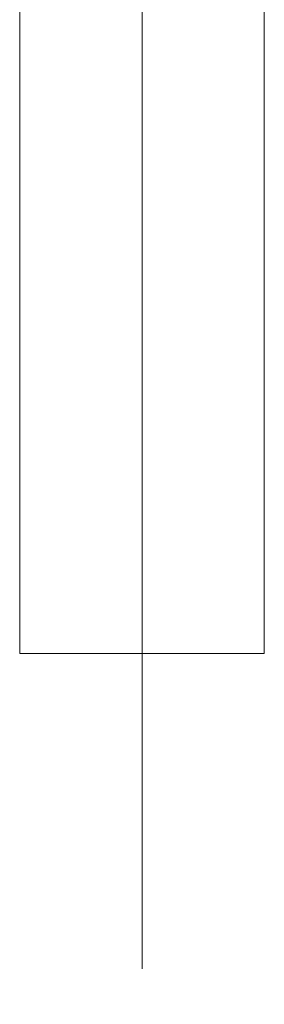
# Model space of a CAD drawing. Header units: millimetres. Extents: x -1695604 to 5289369, y -1488057 to 2187451.
# Tile 519 of 656: x 329915 to 330085, y 149297 to 149981. Entities that reach past the tile are written whole.
import ezdxf

# ---------------------------------------------------------------- set-up
doc = ezdxf.new("R2010")
doc.units = ezdxf.units.MM
doc.linetypes.add('CENTERX2', pattern=[101.6, 63.5, -12.7, 12.7, -12.7])
doc.linetypes.add('DASHDOT', pattern=[25.4, 12.7, -6.35, 0, -6.35])
doc.layers.get('Defpoints').update_dxf_attribs({"color": 8})
for name, color, linetype, lineweight in [('A99_FVE', 30, 'Continuous', 5), ('A99_N_koty-200', 5, 'Continuous', 5), ('A99_N_koty-200 @ 1', 5, 'Continuous', 5), ('A99_N_koty-200 @ 10', 5, 'Continuous', 5), ('A99_N_koty-200 @ 100', 5, 'Continuous', 5), ('A99_N_koty-200 @ 200', 5, 'Continuous', 5), ('A99_N_koty-200 @ 250 (1)', 5, 'Continuous', 5), ('A99_N_koty-200 @ 250 (2)', 5, 'Continuous', 5), ('A99_N_koty-200 @ 400', 5, 'Continuous', 5), ('A99_S_osy', 1, 'CENTERX2', 5)]:
    doc.layers.add(name, color=color, linetype=linetype, lineweight=lineweight)
doc.styles.add('A99_kota', font='isocpeur.ttf', dxfattribs={"height": 2})
doc.dimstyles.new('A99_kota_200 new', dxfattribs={"dimscale": 200, "dimtxt": 2, "dimasz": 1.2, "dimexe": 0.5, "dimexo": 1.5, "dimgap": 0.3, "dimtad": 1, "dimdec": 0, "dimzin": 3, "dimdsep": 46, "dimtxsty": 'A99_kota', "dimblk": 'ARCHTICK', "dimcen": 2.5, "dimazin": 2, "dimtfac": 0.75, "dimtdec": 0, "dimtmove": 2, "dimatfit": 0, "dimfxl": 0, "dimtolj": 1, "dimtzin": 0, "dimlwd": 5, "dimlwe": 5, "dimarcsym": 0})

# ---------------------------------------------------------------- blocks, each defined once
blk = doc.blocks.new('_ArchTick')
at = {"color": 0, "linetype": 'ByBlock', "const_width": 0.15}
blk.add_lwpolyline([(-0.5, -0.5), (0.5, 0.5)], dxfattribs=at)
blk = doc.blocks.new('*D4640')
at = {"layer": 'A99_N_koty-200', "color": 0, "linetype": 'Continuous', "lineweight": 5, "ltscale": 10, "transparency": 16777216}
for p, q in [((330000, 146925), (330000, 146475)), ((342000, 146925), (342000, 146475)), ((342000, 146525), (330000, 146525))]:
    blk.add_line(p, q, dxfattribs=at)
at = {"layer": 'Defpoints', "color": 0, "linetype": 'Continuous', "lineweight": 18, "ltscale": 10, "transparency": 16777216}
for p in [(330000, 149400), (342000, 149400), (330000, 146525)]:
    blk.add_point(p, dxfattribs=at)
at = {"layer": 'A99_N_koty-200', "color": 0, "linetype": 'Continuous', "lineweight": 5, "ltscale": 10, "transparency": 16777216, "xscale": 120, "yscale": 120, "zscale": 120, "rotation": 180}
blk.add_blockref('_ArchTick', (330000, 146525), dxfattribs=at)
at = {"layer": 'A99_N_koty-200', "color": 0, "linetype": 'Continuous', "lineweight": 5, "ltscale": 10, "transparency": 16777216, "xscale": 120, "yscale": 120, "zscale": 120}
blk.add_blockref('_ArchTick', (342000, 146525), dxfattribs=at)
at = {"layer": 'A99_N_koty-200', "color": 0, "linetype": 'Continuous', "ltscale": 10, "transparency": 16777216, "insert": (336000, 146655), "char_height": 200, "attachment_point": 5, "style": 'A99_kota'}
blk.add_mtext('\\A1;12000', dxfattribs=at)
blk = doc.blocks.new('*D4641')
at = {"layer": 'A99_N_koty-200', "color": 0, "linetype": 'Continuous', "lineweight": 5, "ltscale": 10, "transparency": 16777216}
for p, q in [((330000, 147325), (330000, 146425)), ((342000, 147325), (342000, 146425)), ((342000, 146525), (330000, 146525))]:
    blk.add_line(p, q, dxfattribs=at)
at = {"layer": 'Defpoints', "color": 0, "linetype": 'Continuous', "lineweight": 18, "ltscale": 10, "transparency": 16777216}
for p in [(330000, 149400), (342000, 149400), (330000, 146525)]:
    blk.add_point(p, dxfattribs=at)
at = {"layer": 'A99_N_koty-200', "color": 0, "linetype": 'Continuous', "lineweight": 5, "ltscale": 10, "transparency": 16777216, "xscale": 240, "yscale": 240, "zscale": 240, "rotation": 180}
blk.add_blockref('_ArchTick', (330000, 146525), dxfattribs=at)
at = {"layer": 'A99_N_koty-200', "color": 0, "linetype": 'Continuous', "lineweight": 5, "ltscale": 10, "transparency": 16777216, "xscale": 240, "yscale": 240, "zscale": 240}
blk.add_blockref('_ArchTick', (342000, 146525), dxfattribs=at)
at = {"layer": 'A99_N_koty-200', "color": 0, "linetype": 'Continuous', "ltscale": 10, "transparency": 16777216, "insert": (336000, 146785), "char_height": 400, "attachment_point": 5, "style": 'A99_kota'}
blk.add_mtext('\\A1;12000', dxfattribs=at)
blk = doc.blocks.new('*D4642')
at = {"layer": 'A99_N_koty-200', "color": 0, "linetype": 'Continuous', "lineweight": 5, "ltscale": 10, "transparency": 16777216}
for p, q in [((330000, 146529), (330000, 146524.5)), ((342000, 146529), (342000, 146524.5)), ((342000, 146525), (330000, 146525))]:
    blk.add_line(p, q, dxfattribs=at)
at = {"layer": 'Defpoints', "color": 0, "linetype": 'Continuous', "lineweight": 18, "ltscale": 10, "transparency": 16777216}
for p in [(330000, 149400), (342000, 149400), (330000, 146525)]:
    blk.add_point(p, dxfattribs=at)
at = {"layer": 'A99_N_koty-200', "color": 0, "linetype": 'Continuous', "lineweight": 5, "ltscale": 10, "transparency": 16777216, "xscale": 1.2, "yscale": 1.2, "zscale": 1.2, "rotation": 180}
blk.add_blockref('_ArchTick', (330000, 146525), dxfattribs=at)
at = {"layer": 'A99_N_koty-200', "color": 0, "linetype": 'Continuous', "lineweight": 5, "ltscale": 10, "transparency": 16777216, "xscale": 1.2, "yscale": 1.2, "zscale": 1.2}
blk.add_blockref('_ArchTick', (342000, 146525), dxfattribs=at)
at = {"layer": 'A99_N_koty-200', "color": 0, "linetype": 'Continuous', "ltscale": 10, "transparency": 16777216, "insert": (336000, 146526.3), "char_height": 2, "attachment_point": 5, "style": 'A99_kota'}
blk.add_mtext('\\A1;12000', dxfattribs=at)
blk = doc.blocks.new('*D4643')
at = {"layer": 'A99_N_koty-200', "color": 0, "linetype": 'Continuous', "lineweight": 5, "ltscale": 10, "transparency": 16777216}
for p, q in [((330000, 148125), (330000, 146325)), ((342000, 148125), (342000, 146325)), ((342000, 146525), (330000, 146525))]:
    blk.add_line(p, q, dxfattribs=at)
at = {"layer": 'Defpoints', "color": 0, "linetype": 'Continuous', "lineweight": 18, "ltscale": 10, "transparency": 16777216}
for p in [(330000, 149400), (342000, 149400), (330000, 146525)]:
    blk.add_point(p, dxfattribs=at)
at = {"layer": 'A99_N_koty-200', "color": 0, "linetype": 'Continuous', "lineweight": 5, "ltscale": 10, "transparency": 16777216, "xscale": 480, "yscale": 480, "zscale": 480, "rotation": 180}
blk.add_blockref('_ArchTick', (330000, 146525), dxfattribs=at)
at = {"layer": 'A99_N_koty-200', "color": 0, "linetype": 'Continuous', "lineweight": 5, "ltscale": 10, "transparency": 16777216, "xscale": 480, "yscale": 480, "zscale": 480}
blk.add_blockref('_ArchTick', (342000, 146525), dxfattribs=at)
at = {"layer": 'A99_N_koty-200', "color": 0, "linetype": 'Continuous', "ltscale": 10, "transparency": 16777216, "insert": (336000, 147045), "char_height": 800, "attachment_point": 5, "style": 'A99_kota'}
blk.add_mtext('\\A1;12000', dxfattribs=at)
blk = doc.blocks.new('*D4644')
at = {"layer": 'A99_N_koty-200', "color": 0, "linetype": 'Continuous', "lineweight": 5, "ltscale": 10, "transparency": 16777216}
for p, q in [((330000, 146565), (330000, 146520)), ((342000, 146565), (342000, 146520)), ((342000, 146525), (330000, 146525))]:
    blk.add_line(p, q, dxfattribs=at)
at = {"layer": 'Defpoints', "color": 0, "linetype": 'Continuous', "lineweight": 18, "ltscale": 10, "transparency": 16777216}
for p in [(330000, 149400), (342000, 149400), (330000, 146525)]:
    blk.add_point(p, dxfattribs=at)
at = {"layer": 'A99_N_koty-200', "color": 0, "linetype": 'Continuous', "lineweight": 5, "ltscale": 10, "transparency": 16777216, "xscale": 12, "yscale": 12, "zscale": 12, "rotation": 180}
blk.add_blockref('_ArchTick', (330000, 146525), dxfattribs=at)
at = {"layer": 'A99_N_koty-200', "color": 0, "linetype": 'Continuous', "lineweight": 5, "ltscale": 10, "transparency": 16777216, "xscale": 12, "yscale": 12, "zscale": 12}
blk.add_blockref('_ArchTick', (342000, 146525), dxfattribs=at)
at = {"layer": 'A99_N_koty-200', "color": 0, "linetype": 'Continuous', "ltscale": 10, "transparency": 16777216, "insert": (336000, 146538), "char_height": 20, "attachment_point": 5, "style": 'A99_kota'}
blk.add_mtext('\\A1;12000', dxfattribs=at)
blk = doc.blocks.new('*D4645')
at = {"layer": 'A99_N_koty-200', "color": 0, "linetype": 'Continuous', "lineweight": 5, "ltscale": 10, "transparency": 16777216}
for p, q in [((330000, 147525), (330000, 146400)), ((342000, 147525), (342000, 146400)), ((342000, 146525), (330000, 146525))]:
    blk.add_line(p, q, dxfattribs=at)
at = {"layer": 'Defpoints', "color": 0, "linetype": 'Continuous', "lineweight": 18, "ltscale": 10, "transparency": 16777216}
for p in [(330000, 149400), (342000, 149400), (330000, 146525)]:
    blk.add_point(p, dxfattribs=at)
at = {"layer": 'A99_N_koty-200', "color": 0, "linetype": 'Continuous', "lineweight": 5, "ltscale": 10, "transparency": 16777216, "xscale": 300, "yscale": 300, "zscale": 300, "rotation": 180}
blk.add_blockref('_ArchTick', (330000, 146525), dxfattribs=at)
at = {"layer": 'A99_N_koty-200', "color": 0, "linetype": 'Continuous', "lineweight": 5, "ltscale": 10, "transparency": 16777216, "xscale": 300, "yscale": 300, "zscale": 300}
blk.add_blockref('_ArchTick', (342000, 146525), dxfattribs=at)
at = {"layer": 'A99_N_koty-200', "color": 0, "linetype": 'Continuous', "ltscale": 10, "transparency": 16777216, "insert": (336000, 146850), "char_height": 500, "attachment_point": 5, "style": 'A99_kota'}
blk.add_mtext('\\A1;12000', dxfattribs=at)
blk = doc.blocks.new('*D4646')
at = {"layer": 'A99_N_koty-200', "color": 0, "linetype": 'Continuous', "lineweight": 5, "ltscale": 10, "transparency": 16777216}
for p, q in [((330000, 147525), (330000, 146400)), ((342000, 147525), (342000, 146400)), ((342000, 146525), (330000, 146525))]:
    blk.add_line(p, q, dxfattribs=at)
at = {"layer": 'Defpoints', "color": 0, "linetype": 'Continuous', "lineweight": 18, "ltscale": 10, "transparency": 16777216}
for p in [(330000, 149400), (342000, 149400), (330000, 146525)]:
    blk.add_point(p, dxfattribs=at)
at = {"layer": 'A99_N_koty-200', "color": 0, "linetype": 'Continuous', "lineweight": 5, "ltscale": 10, "transparency": 16777216, "xscale": 300, "yscale": 300, "zscale": 300, "rotation": 180}
blk.add_blockref('_ArchTick', (330000, 146525), dxfattribs=at)
at = {"layer": 'A99_N_koty-200', "color": 0, "linetype": 'Continuous', "lineweight": 5, "ltscale": 10, "transparency": 16777216, "xscale": 300, "yscale": 300, "zscale": 300}
blk.add_blockref('_ArchTick', (342000, 146525), dxfattribs=at)
at = {"layer": 'A99_N_koty-200', "color": 0, "linetype": 'Continuous', "ltscale": 10, "transparency": 16777216, "insert": (336000, 146850), "char_height": 500, "attachment_point": 5, "style": 'A99_kota'}
blk.add_mtext('\\A1;12000', dxfattribs=at)
blk = doc.blocks.new('*D4648')
at = {"layer": 'A99_N_koty-200', "color": 0, "linetype": 'Continuous', "lineweight": 5, "ltscale": 10, "transparency": 16777216}
for p, q in [((324000, 146925), (324000, 146475)), ((330000, 146925), (330000, 146475)), ((330000, 146525), (324000, 146525))]:
    blk.add_line(p, q, dxfattribs=at)
at = {"layer": 'Defpoints', "color": 0, "linetype": 'Continuous', "lineweight": 18, "ltscale": 10, "transparency": 16777216}
for p in [(324000, 149400), (330000, 149400), (324000, 146525)]:
    blk.add_point(p, dxfattribs=at)
at = {"layer": 'A99_N_koty-200', "color": 0, "linetype": 'Continuous', "lineweight": 5, "ltscale": 10, "transparency": 16777216, "xscale": 120, "yscale": 120, "zscale": 120, "rotation": 180}
blk.add_blockref('_ArchTick', (324000, 146525), dxfattribs=at)
at = {"layer": 'A99_N_koty-200', "color": 0, "linetype": 'Continuous', "lineweight": 5, "ltscale": 10, "transparency": 16777216, "xscale": 120, "yscale": 120, "zscale": 120}
blk.add_blockref('_ArchTick', (330000, 146525), dxfattribs=at)
at = {"layer": 'A99_N_koty-200', "color": 0, "linetype": 'Continuous', "ltscale": 10, "transparency": 16777216, "insert": (327000, 146655), "char_height": 200, "attachment_point": 5, "style": 'A99_kota'}
blk.add_mtext('\\A1;6000', dxfattribs=at)
blk = doc.blocks.new('*D4649')
at = {"layer": 'A99_N_koty-200', "color": 0, "linetype": 'Continuous', "lineweight": 5, "ltscale": 10, "transparency": 16777216}
for p, q in [((324000, 147325), (324000, 146425)), ((330000, 147325), (330000, 146425)), ((330000, 146525), (324000, 146525))]:
    blk.add_line(p, q, dxfattribs=at)
at = {"layer": 'Defpoints', "color": 0, "linetype": 'Continuous', "lineweight": 18, "ltscale": 10, "transparency": 16777216}
for p in [(324000, 149400), (330000, 149400), (324000, 146525)]:
    blk.add_point(p, dxfattribs=at)
at = {"layer": 'A99_N_koty-200', "color": 0, "linetype": 'Continuous', "lineweight": 5, "ltscale": 10, "transparency": 16777216, "xscale": 240, "yscale": 240, "zscale": 240, "rotation": 180}
blk.add_blockref('_ArchTick', (324000, 146525), dxfattribs=at)
at = {"layer": 'A99_N_koty-200', "color": 0, "linetype": 'Continuous', "lineweight": 5, "ltscale": 10, "transparency": 16777216, "xscale": 240, "yscale": 240, "zscale": 240}
blk.add_blockref('_ArchTick', (330000, 146525), dxfattribs=at)
at = {"layer": 'A99_N_koty-200', "color": 0, "linetype": 'Continuous', "ltscale": 10, "transparency": 16777216, "insert": (327000, 146785), "char_height": 400, "attachment_point": 5, "style": 'A99_kota'}
blk.add_mtext('\\A1;6000', dxfattribs=at)
blk = doc.blocks.new('*D4650')
at = {"layer": 'A99_N_koty-200', "color": 0, "linetype": 'Continuous', "lineweight": 5, "ltscale": 10, "transparency": 16777216}
for p, q in [((324000, 146529), (324000, 146524.5)), ((330000, 146529), (330000, 146524.5)), ((330000, 146525), (324000, 146525))]:
    blk.add_line(p, q, dxfattribs=at)
at = {"layer": 'Defpoints', "color": 0, "linetype": 'Continuous', "lineweight": 18, "ltscale": 10, "transparency": 16777216}
for p in [(324000, 149400), (330000, 149400), (324000, 146525)]:
    blk.add_point(p, dxfattribs=at)
at = {"layer": 'A99_N_koty-200', "color": 0, "linetype": 'Continuous', "lineweight": 5, "ltscale": 10, "transparency": 16777216, "xscale": 1.2, "yscale": 1.2, "zscale": 1.2, "rotation": 180}
blk.add_blockref('_ArchTick', (324000, 146525), dxfattribs=at)
at = {"layer": 'A99_N_koty-200', "color": 0, "linetype": 'Continuous', "lineweight": 5, "ltscale": 10, "transparency": 16777216, "xscale": 1.2, "yscale": 1.2, "zscale": 1.2}
blk.add_blockref('_ArchTick', (330000, 146525), dxfattribs=at)
at = {"layer": 'A99_N_koty-200', "color": 0, "linetype": 'Continuous', "ltscale": 10, "transparency": 16777216, "insert": (327000, 146526.3), "char_height": 2, "attachment_point": 5, "style": 'A99_kota'}
blk.add_mtext('\\A1;6000', dxfattribs=at)
blk = doc.blocks.new('*D4651')
at = {"layer": 'A99_N_koty-200', "color": 0, "linetype": 'Continuous', "lineweight": 5, "ltscale": 10, "transparency": 16777216}
for p, q in [((324000, 148125), (324000, 146325)), ((330000, 148125), (330000, 146325)), ((330000, 146525), (324000, 146525))]:
    blk.add_line(p, q, dxfattribs=at)
at = {"layer": 'Defpoints', "color": 0, "linetype": 'Continuous', "lineweight": 18, "ltscale": 10, "transparency": 16777216}
for p in [(324000, 149400), (330000, 149400), (324000, 146525)]:
    blk.add_point(p, dxfattribs=at)
at = {"layer": 'A99_N_koty-200', "color": 0, "linetype": 'Continuous', "lineweight": 5, "ltscale": 10, "transparency": 16777216, "xscale": 480, "yscale": 480, "zscale": 480, "rotation": 180}
blk.add_blockref('_ArchTick', (324000, 146525), dxfattribs=at)
at = {"layer": 'A99_N_koty-200', "color": 0, "linetype": 'Continuous', "lineweight": 5, "ltscale": 10, "transparency": 16777216, "xscale": 480, "yscale": 480, "zscale": 480}
blk.add_blockref('_ArchTick', (330000, 146525), dxfattribs=at)
at = {"layer": 'A99_N_koty-200', "color": 0, "linetype": 'Continuous', "ltscale": 10, "transparency": 16777216, "insert": (327000, 147045), "char_height": 800, "attachment_point": 5, "style": 'A99_kota'}
blk.add_mtext('\\A1;6000', dxfattribs=at)
blk = doc.blocks.new('*D4652')
at = {"layer": 'A99_N_koty-200', "color": 0, "linetype": 'Continuous', "lineweight": 5, "ltscale": 10, "transparency": 16777216}
for p, q in [((324000, 146565), (324000, 146520)), ((330000, 146565), (330000, 146520)), ((330000, 146525), (324000, 146525))]:
    blk.add_line(p, q, dxfattribs=at)
at = {"layer": 'Defpoints', "color": 0, "linetype": 'Continuous', "lineweight": 18, "ltscale": 10, "transparency": 16777216}
for p in [(324000, 149400), (330000, 149400), (324000, 146525)]:
    blk.add_point(p, dxfattribs=at)
at = {"layer": 'A99_N_koty-200', "color": 0, "linetype": 'Continuous', "lineweight": 5, "ltscale": 10, "transparency": 16777216, "xscale": 12, "yscale": 12, "zscale": 12, "rotation": 180}
blk.add_blockref('_ArchTick', (324000, 146525), dxfattribs=at)
at = {"layer": 'A99_N_koty-200', "color": 0, "linetype": 'Continuous', "lineweight": 5, "ltscale": 10, "transparency": 16777216, "xscale": 12, "yscale": 12, "zscale": 12}
blk.add_blockref('_ArchTick', (330000, 146525), dxfattribs=at)
at = {"layer": 'A99_N_koty-200', "color": 0, "linetype": 'Continuous', "ltscale": 10, "transparency": 16777216, "insert": (327000, 146538), "char_height": 20, "attachment_point": 5, "style": 'A99_kota'}
blk.add_mtext('\\A1;6000', dxfattribs=at)
blk = doc.blocks.new('*D4653')
at = {"layer": 'A99_N_koty-200', "color": 0, "linetype": 'Continuous', "lineweight": 5, "ltscale": 10, "transparency": 16777216}
for p, q in [((324000, 147525), (324000, 146400)), ((330000, 147525), (330000, 146400)), ((330000, 146525), (324000, 146525))]:
    blk.add_line(p, q, dxfattribs=at)
at = {"layer": 'Defpoints', "color": 0, "linetype": 'Continuous', "lineweight": 18, "ltscale": 10, "transparency": 16777216}
for p in [(324000, 149400), (330000, 149400), (324000, 146525)]:
    blk.add_point(p, dxfattribs=at)
at = {"layer": 'A99_N_koty-200', "color": 0, "linetype": 'Continuous', "lineweight": 5, "ltscale": 10, "transparency": 16777216, "xscale": 300, "yscale": 300, "zscale": 300, "rotation": 180}
blk.add_blockref('_ArchTick', (324000, 146525), dxfattribs=at)
at = {"layer": 'A99_N_koty-200', "color": 0, "linetype": 'Continuous', "lineweight": 5, "ltscale": 10, "transparency": 16777216, "xscale": 300, "yscale": 300, "zscale": 300}
blk.add_blockref('_ArchTick', (330000, 146525), dxfattribs=at)
at = {"layer": 'A99_N_koty-200', "color": 0, "linetype": 'Continuous', "ltscale": 10, "transparency": 16777216, "insert": (327000, 146850), "char_height": 500, "attachment_point": 5, "style": 'A99_kota'}
blk.add_mtext('\\A1;6000', dxfattribs=at)
blk = doc.blocks.new('*D4654')
at = {"layer": 'A99_N_koty-200', "color": 0, "linetype": 'Continuous', "lineweight": 5, "ltscale": 10, "transparency": 16777216}
for p, q in [((324000, 147525), (324000, 146400)), ((330000, 147525), (330000, 146400)), ((330000, 146525), (324000, 146525))]:
    blk.add_line(p, q, dxfattribs=at)
at = {"layer": 'Defpoints', "color": 0, "linetype": 'Continuous', "lineweight": 18, "ltscale": 10, "transparency": 16777216}
for p in [(324000, 149400), (330000, 149400), (324000, 146525)]:
    blk.add_point(p, dxfattribs=at)
at = {"layer": 'A99_N_koty-200', "color": 0, "linetype": 'Continuous', "lineweight": 5, "ltscale": 10, "transparency": 16777216, "xscale": 300, "yscale": 300, "zscale": 300, "rotation": 180}
blk.add_blockref('_ArchTick', (324000, 146525), dxfattribs=at)
at = {"layer": 'A99_N_koty-200', "color": 0, "linetype": 'Continuous', "lineweight": 5, "ltscale": 10, "transparency": 16777216, "xscale": 300, "yscale": 300, "zscale": 300}
blk.add_blockref('_ArchTick', (330000, 146525), dxfattribs=at)
at = {"layer": 'A99_N_koty-200', "color": 0, "linetype": 'Continuous', "ltscale": 10, "transparency": 16777216, "insert": (327000, 146850), "char_height": 500, "attachment_point": 5, "style": 'A99_kota'}
blk.add_mtext('\\A1;6000', dxfattribs=at)
blk = doc.blocks.new('*D4776')
at = {"layer": 'A99_N_koty-200', "color": 0, "linetype": 'Continuous', "lineweight": 5, "ltscale": 10, "transparency": 16777216}
for p, q in [((299400, 149560), (299400, 150595)), ((330000, 149520), (330000, 150595)), ((299400, 150395), (330000, 150395))]:
    blk.add_line(p, q, dxfattribs=at)
at = {"layer": 'Defpoints', "color": 0, "linetype": 'Continuous', "lineweight": 18, "ltscale": 10, "transparency": 16777216}
for p in [(330000, 150395), (299400, 148960), (330000, 148920)]:
    blk.add_point(p, dxfattribs=at)
at = {"layer": 'A99_N_koty-200', "color": 0, "linetype": 'Continuous', "lineweight": 5, "ltscale": 10, "transparency": 16777216, "xscale": 480, "yscale": 480, "zscale": 480, "rotation": 180}
blk.add_blockref('_ArchTick', (299400, 150395), dxfattribs=at)
at = {"layer": 'A99_N_koty-200', "color": 0, "linetype": 'Continuous', "lineweight": 5, "ltscale": 10, "transparency": 16777216, "xscale": 480, "yscale": 480, "zscale": 480}
blk.add_blockref('_ArchTick', (330000, 150395), dxfattribs=at)
at = {"layer": 'A99_N_koty-200', "color": 0, "linetype": 'Continuous', "ltscale": 10, "transparency": 16777216, "insert": (314700, 150915), "char_height": 800, "attachment_point": 5, "style": 'A99_kota'}
blk.add_mtext('\\A1;30600', dxfattribs=at)
blk = doc.blocks.new('*D4778')
at = {"layer": 'A99_N_koty-200', "color": 0, "linetype": 'Continuous', "lineweight": 5, "ltscale": 10, "transparency": 16777216}
for p, q in [((299400, 149395), (299400, 150520)), ((330000, 149395), (330000, 150520)), ((299400, 150395), (330000, 150395))]:
    blk.add_line(p, q, dxfattribs=at)
at = {"layer": 'Defpoints', "color": 0, "linetype": 'Continuous', "lineweight": 18, "ltscale": 10, "transparency": 16777216}
for p in [(330000, 150395), (299400, 148960), (330000, 148920)]:
    blk.add_point(p, dxfattribs=at)
at = {"layer": 'A99_N_koty-200', "color": 0, "linetype": 'Continuous', "lineweight": 5, "ltscale": 10, "transparency": 16777216, "xscale": 300, "yscale": 300, "zscale": 300, "rotation": 180}
blk.add_blockref('_ArchTick', (299400, 150395), dxfattribs=at)
at = {"layer": 'A99_N_koty-200', "color": 0, "linetype": 'Continuous', "lineweight": 5, "ltscale": 10, "transparency": 16777216, "xscale": 300, "yscale": 300, "zscale": 300}
blk.add_blockref('_ArchTick', (330000, 150395), dxfattribs=at)
at = {"layer": 'A99_N_koty-200', "color": 0, "linetype": 'Continuous', "ltscale": 10, "transparency": 16777216, "insert": (314700, 150720), "char_height": 500, "attachment_point": 5, "style": 'A99_kota'}
blk.add_mtext('\\A1;30600', dxfattribs=at)
blk = doc.blocks.new('*D4779')
at = {"layer": 'A99_N_koty-200', "color": 0, "linetype": 'Continuous', "lineweight": 5, "ltscale": 10, "transparency": 16777216}
for p, q in [((299400, 149395), (299400, 150520)), ((330000, 149395), (330000, 150520)), ((299400, 150395), (330000, 150395))]:
    blk.add_line(p, q, dxfattribs=at)
at = {"layer": 'Defpoints', "color": 0, "linetype": 'Continuous', "lineweight": 18, "ltscale": 10, "transparency": 16777216}
for p in [(330000, 150395), (299400, 148960), (330000, 148920)]:
    blk.add_point(p, dxfattribs=at)
at = {"layer": 'A99_N_koty-200', "color": 0, "linetype": 'Continuous', "lineweight": 5, "ltscale": 10, "transparency": 16777216, "xscale": 300, "yscale": 300, "zscale": 300, "rotation": 180}
blk.add_blockref('_ArchTick', (299400, 150395), dxfattribs=at)
at = {"layer": 'A99_N_koty-200', "color": 0, "linetype": 'Continuous', "lineweight": 5, "ltscale": 10, "transparency": 16777216, "xscale": 300, "yscale": 300, "zscale": 300}
blk.add_blockref('_ArchTick', (330000, 150395), dxfattribs=at)
at = {"layer": 'A99_N_koty-200', "color": 0, "linetype": 'Continuous', "ltscale": 10, "transparency": 16777216, "insert": (314700, 150720), "char_height": 500, "attachment_point": 5, "style": 'A99_kota'}
blk.add_mtext('\\A1;30600', dxfattribs=at)
blk = doc.blocks.new('*D4784')
at = {"layer": 'A99_N_koty-200', "color": 0, "linetype": 'Continuous', "lineweight": 5, "ltscale": 10, "transparency": 16777216}
for p, q in [((330000, 149520), (330000, 150595)), ((378275, 149520), (378275, 150595)), ((330000, 150395), (378275, 150395))]:
    blk.add_line(p, q, dxfattribs=at)
at = {"layer": 'Defpoints', "color": 0, "linetype": 'Continuous', "lineweight": 18, "ltscale": 10, "transparency": 16777216}
for p in [(378275, 150395), (330000, 148920), (378275, 148920)]:
    blk.add_point(p, dxfattribs=at)
at = {"layer": 'A99_N_koty-200', "color": 0, "linetype": 'Continuous', "lineweight": 5, "ltscale": 10, "transparency": 16777216, "xscale": 480, "yscale": 480, "zscale": 480, "rotation": 180}
blk.add_blockref('_ArchTick', (330000, 150395), dxfattribs=at)
at = {"layer": 'A99_N_koty-200', "color": 0, "linetype": 'Continuous', "lineweight": 5, "ltscale": 10, "transparency": 16777216, "xscale": 480, "yscale": 480, "zscale": 480}
blk.add_blockref('_ArchTick', (378275, 150395), dxfattribs=at)
at = {"layer": 'A99_N_koty-200', "color": 0, "linetype": 'Continuous', "ltscale": 10, "transparency": 16777216, "insert": (354137.5, 150915), "char_height": 800, "attachment_point": 5, "style": 'A99_kota'}
blk.add_mtext('\\A1;48275', dxfattribs=at)
blk = doc.blocks.new('*D4786')
at = {"layer": 'A99_N_koty-200', "color": 0, "linetype": 'Continuous', "lineweight": 5, "ltscale": 10, "transparency": 16777216}
for p, q in [((330000, 149395), (330000, 150520)), ((378275, 149395), (378275, 150520)), ((330000, 150395), (378275, 150395))]:
    blk.add_line(p, q, dxfattribs=at)
at = {"layer": 'Defpoints', "color": 0, "linetype": 'Continuous', "lineweight": 18, "ltscale": 10, "transparency": 16777216}
for p in [(378275, 150395), (330000, 148920), (378275, 148920)]:
    blk.add_point(p, dxfattribs=at)
at = {"layer": 'A99_N_koty-200', "color": 0, "linetype": 'Continuous', "lineweight": 5, "ltscale": 10, "transparency": 16777216, "xscale": 300, "yscale": 300, "zscale": 300, "rotation": 180}
blk.add_blockref('_ArchTick', (330000, 150395), dxfattribs=at)
at = {"layer": 'A99_N_koty-200', "color": 0, "linetype": 'Continuous', "lineweight": 5, "ltscale": 10, "transparency": 16777216, "xscale": 300, "yscale": 300, "zscale": 300}
blk.add_blockref('_ArchTick', (378275, 150395), dxfattribs=at)
at = {"layer": 'A99_N_koty-200', "color": 0, "linetype": 'Continuous', "ltscale": 10, "transparency": 16777216, "insert": (354137.5, 150720), "char_height": 500, "attachment_point": 5, "style": 'A99_kota'}
blk.add_mtext('\\A1;48275', dxfattribs=at)
blk = doc.blocks.new('*D4787')
at = {"layer": 'A99_N_koty-200', "color": 0, "linetype": 'Continuous', "lineweight": 5, "ltscale": 10, "transparency": 16777216}
for p, q in [((330000, 149395), (330000, 150520)), ((378275, 149395), (378275, 150520)), ((330000, 150395), (378275, 150395))]:
    blk.add_line(p, q, dxfattribs=at)
at = {"layer": 'Defpoints', "color": 0, "linetype": 'Continuous', "lineweight": 18, "ltscale": 10, "transparency": 16777216}
for p in [(378275, 150395), (330000, 148920), (378275, 148920)]:
    blk.add_point(p, dxfattribs=at)
at = {"layer": 'A99_N_koty-200', "color": 0, "linetype": 'Continuous', "lineweight": 5, "ltscale": 10, "transparency": 16777216, "xscale": 300, "yscale": 300, "zscale": 300, "rotation": 180}
blk.add_blockref('_ArchTick', (330000, 150395), dxfattribs=at)
at = {"layer": 'A99_N_koty-200', "color": 0, "linetype": 'Continuous', "lineweight": 5, "ltscale": 10, "transparency": 16777216, "xscale": 300, "yscale": 300, "zscale": 300}
blk.add_blockref('_ArchTick', (378275, 150395), dxfattribs=at)
at = {"layer": 'A99_N_koty-200', "color": 0, "linetype": 'Continuous', "ltscale": 10, "transparency": 16777216, "insert": (354137.5, 150720), "char_height": 500, "attachment_point": 5, "style": 'A99_kota'}
blk.add_mtext('\\A1;48275', dxfattribs=at)
blk = doc.blocks.new('*U5981')
at = {"layer": 'A99_N_koty-200 @ 1', "linetype": 'Continuous', "ltscale": 10}
dim = blk.add_linear_dim(base=(330000, 146525), p1=(342000, 149400), p2=(330000, 149400), angle=180, dimstyle='A99_kota_200 new', override={"dimscale": 1, "dimtix": 1, "dimtofl": 1, "dimtmove": 1, "dimatfit": 1}, dxfattribs=at)
dim.commit()
dim.dimension.update_dxf_attribs({"geometry": '*D4642', "text_midpoint": (336000, 146526.3)})
at = {"layer": 'A99_N_koty-200 @ 10', "linetype": 'Continuous', "ltscale": 10}
dim = blk.add_linear_dim(base=(330000, 146525), p1=(342000, 149400), p2=(330000, 149400), angle=180, dimstyle='A99_kota_200 new', override={"dimscale": 10, "dimtix": 1, "dimtofl": 1, "dimtmove": 1, "dimatfit": 1}, dxfattribs=at)
dim.commit()
dim.dimension.update_dxf_attribs({"geometry": '*D4644', "text_midpoint": (336000, 146538)})
at = {"layer": 'A99_N_koty-200 @ 100', "linetype": 'Continuous', "ltscale": 10}
dim = blk.add_linear_dim(base=(330000, 146525), p1=(342000, 149400), p2=(330000, 149400), angle=180, dimstyle='A99_kota_200 new', override={"dimscale": 100, "dimtix": 1, "dimtofl": 1, "dimtmove": 1, "dimatfit": 1}, dxfattribs=at)
dim.commit()
dim.dimension.update_dxf_attribs({"geometry": '*D4640', "text_midpoint": (336000, 146655)})
at = {"layer": 'A99_N_koty-200 @ 200', "linetype": 'Continuous', "ltscale": 10}
dim = blk.add_linear_dim(base=(330000, 146525), p1=(342000, 149400), p2=(330000, 149400), angle=180, dimstyle='A99_kota_200 new', override={"dimscale": 200, "dimtix": 1, "dimtofl": 1, "dimtmove": 1, "dimatfit": 1}, dxfattribs=at)
dim.commit()
dim.dimension.update_dxf_attribs({"geometry": '*D4641', "text_midpoint": (336000, 146785)})
at = {"layer": 'A99_N_koty-200 @ 250 (1)', "linetype": 'Continuous', "ltscale": 10}
dim = blk.add_linear_dim(base=(330000, 146525), p1=(342000, 149400), p2=(330000, 149400), angle=180, dimstyle='A99_kota_200 new', override={"dimscale": 250, "dimtix": 1, "dimtofl": 1, "dimtmove": 1, "dimatfit": 1}, dxfattribs=at)
dim.commit()
dim.dimension.update_dxf_attribs({"geometry": '*D4646', "text_midpoint": (336000, 146850)})
at = {"layer": 'A99_N_koty-200 @ 250 (2)', "linetype": 'Continuous', "ltscale": 10}
dim = blk.add_linear_dim(base=(330000, 146525), p1=(342000, 149400), p2=(330000, 149400), angle=180, dimstyle='A99_kota_200 new', override={"dimscale": 250, "dimtix": 1, "dimtofl": 1, "dimtmove": 1, "dimatfit": 1}, dxfattribs=at)
dim.commit()
dim.dimension.update_dxf_attribs({"geometry": '*D4645', "text_midpoint": (336000, 146850)})
at = {"layer": 'A99_N_koty-200 @ 400', "linetype": 'Continuous', "ltscale": 10}
dim = blk.add_linear_dim(base=(330000, 146525), p1=(342000, 149400), p2=(330000, 149400), angle=180, dimstyle='A99_kota_200 new', override={"dimscale": 400, "dimtix": 1, "dimtofl": 1, "dimtmove": 1, "dimatfit": 1}, dxfattribs=at)
dim.commit()
dim.dimension.update_dxf_attribs({"geometry": '*D4643', "text_midpoint": (336000, 147045)})
blk = doc.blocks.new('*U5982')
at = {"layer": 'A99_N_koty-200 @ 1', "linetype": 'Continuous', "ltscale": 10}
dim = blk.add_linear_dim(base=(324000, 146525), p1=(330000, 149400), p2=(324000, 149400), angle=180, dimstyle='A99_kota_200 new', override={"dimscale": 1, "dimtix": 1, "dimtofl": 1, "dimtmove": 1, "dimatfit": 1}, dxfattribs=at)
dim.commit()
dim.dimension.update_dxf_attribs({"geometry": '*D4650', "text_midpoint": (327000, 146526.3)})
at = {"layer": 'A99_N_koty-200 @ 10', "linetype": 'Continuous', "ltscale": 10}
dim = blk.add_linear_dim(base=(324000, 146525), p1=(330000, 149400), p2=(324000, 149400), angle=180, dimstyle='A99_kota_200 new', override={"dimscale": 10, "dimtix": 1, "dimtofl": 1, "dimtmove": 1, "dimatfit": 1}, dxfattribs=at)
dim.commit()
dim.dimension.update_dxf_attribs({"geometry": '*D4652', "text_midpoint": (327000, 146538)})
at = {"layer": 'A99_N_koty-200 @ 100', "linetype": 'Continuous', "ltscale": 10}
dim = blk.add_linear_dim(base=(324000, 146525), p1=(330000, 149400), p2=(324000, 149400), angle=180, dimstyle='A99_kota_200 new', override={"dimscale": 100, "dimtix": 1, "dimtofl": 1, "dimtmove": 1, "dimatfit": 1}, dxfattribs=at)
dim.commit()
dim.dimension.update_dxf_attribs({"geometry": '*D4648', "text_midpoint": (327000, 146655)})
at = {"layer": 'A99_N_koty-200 @ 200', "linetype": 'Continuous', "ltscale": 10}
dim = blk.add_linear_dim(base=(324000, 146525), p1=(330000, 149400), p2=(324000, 149400), angle=180, dimstyle='A99_kota_200 new', override={"dimscale": 200, "dimtix": 1, "dimtofl": 1, "dimtmove": 1, "dimatfit": 1}, dxfattribs=at)
dim.commit()
dim.dimension.update_dxf_attribs({"geometry": '*D4649', "text_midpoint": (327000, 146785)})
at = {"layer": 'A99_N_koty-200 @ 250 (1)', "linetype": 'Continuous', "ltscale": 10}
dim = blk.add_linear_dim(base=(324000, 146525), p1=(330000, 149400), p2=(324000, 149400), angle=180, dimstyle='A99_kota_200 new', override={"dimscale": 250, "dimtix": 1, "dimtofl": 1, "dimtmove": 1, "dimatfit": 1}, dxfattribs=at)
dim.commit()
dim.dimension.update_dxf_attribs({"geometry": '*D4654', "text_midpoint": (327000, 146850)})
at = {"layer": 'A99_N_koty-200 @ 250 (2)', "linetype": 'Continuous', "ltscale": 10}
dim = blk.add_linear_dim(base=(324000, 146525), p1=(330000, 149400), p2=(324000, 149400), angle=180, dimstyle='A99_kota_200 new', override={"dimscale": 250, "dimtix": 1, "dimtofl": 1, "dimtmove": 1, "dimatfit": 1}, dxfattribs=at)
dim.commit()
dim.dimension.update_dxf_attribs({"geometry": '*D4653', "text_midpoint": (327000, 146850)})
at = {"layer": 'A99_N_koty-200 @ 400', "linetype": 'Continuous', "ltscale": 10}
dim = blk.add_linear_dim(base=(324000, 146525), p1=(330000, 149400), p2=(324000, 149400), angle=180, dimstyle='A99_kota_200 new', override={"dimscale": 400, "dimtix": 1, "dimtofl": 1, "dimtmove": 1, "dimatfit": 1}, dxfattribs=at)
dim.commit()
dim.dimension.update_dxf_attribs({"geometry": '*D4651', "text_midpoint": (327000, 147045)})
blk = doc.blocks.new('*U6017')
at = {"layer": 'A99_N_koty-200 @ 250 (1)', "linetype": 'Continuous', "ltscale": 10}
dim = blk.add_linear_dim(base=(330000, 150395), p1=(299400, 148960), p2=(330000, 148920), dimstyle='A99_kota_200 new', override={"dimscale": 250, "dimtix": 1, "dimtofl": 1, "dimtmove": 2, "dimatfit": 3}, dxfattribs=at)
dim.commit()
dim.dimension.update_dxf_attribs({"geometry": '*D4779', "text_midpoint": (314700, 150720)})
at = {"layer": 'A99_N_koty-200 @ 250 (2)', "linetype": 'Continuous', "ltscale": 10}
dim = blk.add_linear_dim(base=(330000, 150395), p1=(299400, 148960), p2=(330000, 148920), dimstyle='A99_kota_200 new', override={"dimscale": 250, "dimtix": 1, "dimtofl": 1, "dimtmove": 2, "dimatfit": 3}, dxfattribs=at)
dim.commit()
dim.dimension.update_dxf_attribs({"geometry": '*D4778', "text_midpoint": (314700, 150720)})
at = {"layer": 'A99_N_koty-200 @ 400', "linetype": 'Continuous', "ltscale": 10}
dim = blk.add_linear_dim(base=(330000, 150395), p1=(299400, 148960), p2=(330000, 148920), dimstyle='A99_kota_200 new', override={"dimscale": 400, "dimtix": 1, "dimtofl": 1, "dimtmove": 2, "dimatfit": 3}, dxfattribs=at)
dim.commit()
dim.dimension.update_dxf_attribs({"geometry": '*D4776', "text_midpoint": (314700, 150915)})
blk = doc.blocks.new('*U6018')
at = {"layer": 'A99_N_koty-200 @ 250 (1)', "linetype": 'Continuous', "ltscale": 10}
dim = blk.add_linear_dim(base=(378275, 150395), p1=(330000, 148920), p2=(378275, 148920), dimstyle='A99_kota_200 new', override={"dimscale": 250, "dimtix": 1, "dimtofl": 1, "dimtmove": 2, "dimatfit": 3}, dxfattribs=at)
dim.commit()
dim.dimension.update_dxf_attribs({"geometry": '*D4787', "text_midpoint": (354137.5, 150720)})
at = {"layer": 'A99_N_koty-200 @ 250 (2)', "linetype": 'Continuous', "ltscale": 10}
dim = blk.add_linear_dim(base=(378275, 150395), p1=(330000, 148920), p2=(378275, 148920), dimstyle='A99_kota_200 new', override={"dimscale": 250, "dimtix": 1, "dimtofl": 1, "dimtmove": 2, "dimatfit": 3}, dxfattribs=at)
dim.commit()
dim.dimension.update_dxf_attribs({"geometry": '*D4786', "text_midpoint": (354137.5, 150720)})
at = {"layer": 'A99_N_koty-200 @ 400', "linetype": 'Continuous', "ltscale": 10}
dim = blk.add_linear_dim(base=(378275, 150395), p1=(330000, 148920), p2=(378275, 148920), dimstyle='A99_kota_200 new', override={"dimscale": 400, "dimtix": 1, "dimtofl": 1, "dimtmove": 2, "dimatfit": 3}, dxfattribs=at)
dim.commit()
dim.dimension.update_dxf_attribs({"geometry": '*D4784', "text_midpoint": (354137.5, 150915)})

msp = doc.modelspace()

# ---------------------------------------------------------------- linework, layer by layer
at = {"layer": 'A99_FVE', "linetype": 'Continuous', "lineweight": 15, "ltscale": 2}
msp.add_lwpolyline([(329915, 155305.87), (330085, 155305.87), (330085, 149540.87), (329915, 149540.87)], close=True, dxfattribs=at)
at = {"layer": 'A99_S_osy', "linetype": 'DASHDOT', "lineweight": 5, "ltscale": 30}
msp.add_lwpolyline([(330000, 250300), (330000, 146890)], dxfattribs=at)

# ---------------------------------------------------------------- block references
at = {"layer": 'A99_N_koty-200', "color": 3, "linetype": 'Continuous', "lineweight": 18}
for name in ['*U6018', '*U6017', '*U5982', '*U5981']:
    msp.add_blockref(name, (0, 0), dxfattribs=at)

doc.saveas('drawing.dxf')
